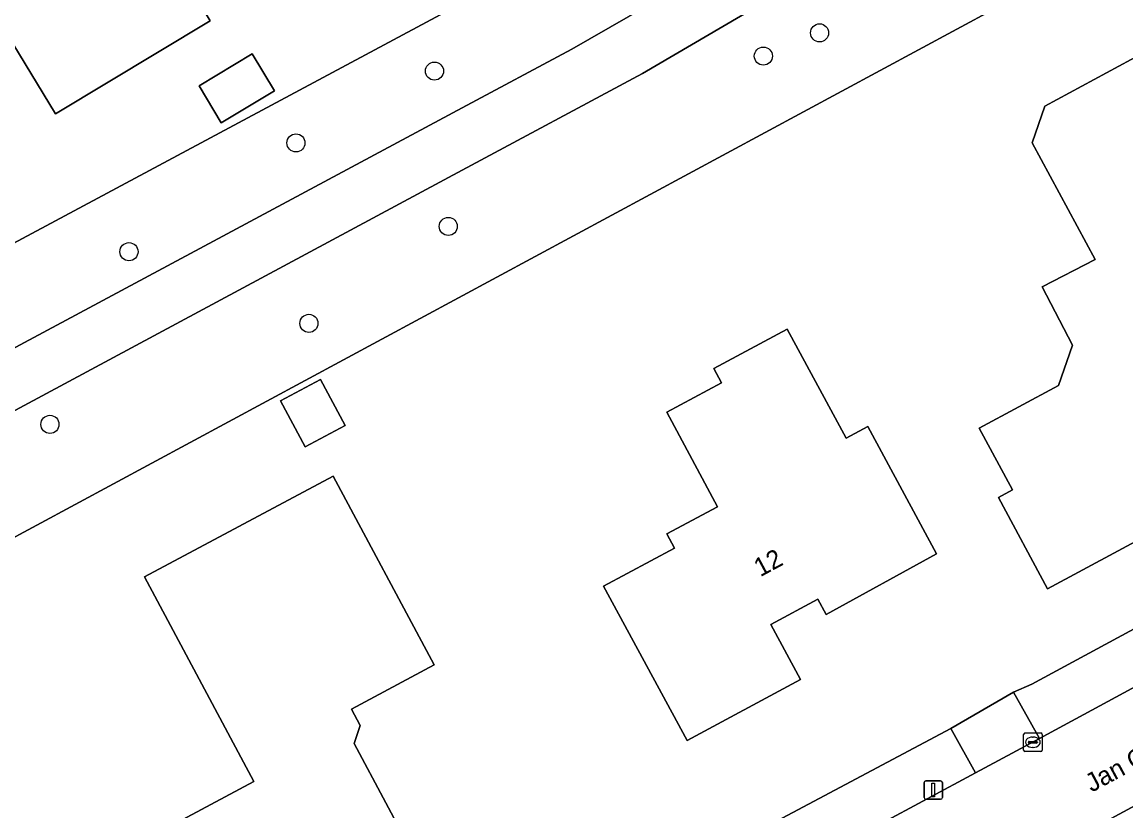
# Model space of a CAD drawing. Extents: x 157320 to 158835, y 386650 to 388491.
# Drawn here: x 157976.2 to 158035.9, y 387089 to 387131.7 of the extents above; entities that cross this region are included whole.
import ezdxf

# ---------------------------------------------------------------- set-up
doc = ezdxf.new("R2010")
doc.units = 0
for name, color, linetype in [('IMGEO_Berm_groen', 7, 'Continuous'), ('IMGEO_Boom', 7, 'Continuous'), ('IMGEO_Erf', 7, 'Continuous'), ('IMGEO_Fietspad_gesloten', 7, 'Continuous'), ('IMGEO_Groenvoorziening', 7, 'Continuous'), ('IMGEO_Hek', 7, 'Continuous'), ('IMGEO_Kolk', 7, 'Continuous'), ('IMGEO_Lichtmast', 7, 'Continuous'), ('IMGEO_Openbare_ruimte_label', 7, 'Continuous'), ('IMGEO_Pand', 7, 'Continuous'), ('IMGEO_Pand_nummerreeks', 7, 'Continuous'), ('IMGEO_Rijbaan_lokaal_gesloten', 7, 'Continuous'), ('IMGEO_Voetpad_open', 7, 'Continuous')]:
    doc.layers.add(name, color=color, linetype=linetype)

msp = doc.modelspace()

# ---------------------------------------------------------------- linework, layer by layer
at = {"layer": 'IMGEO_Berm_groen'}
for points in [[(158106.829, 387174.325), (158103.493, 387176.942), (158101.344, 387178.628), (158030.381, 387140.686), (158020.137, 387134.964), (158009.746, 387128.882), (158000, 387123.647), (157957.222, 387100.668), (157953.856, 387098.86), (157952.276, 387097.935)], [(157952.086, 387095.897), (157952.63, 387095.04), (157954.577, 387092.377), (157958.343, 387094.408), (158037.112, 387136.881), (158106.829, 387174.325)], [(158013.733, 387137.079), (158013.529, 387137.458), (158012.462, 387139.437), (158008.036, 387137.014), (158005.32, 387135.557), (158001.378, 387133.434), (157972.924, 387118.184), (157955.738, 387108.956), (157947.45, 387105.263), (157948.955, 387101.513)], [(158005.928, 387130.197), (158013.118, 387134.334)], [(157950.862, 387100.617), (157952.358, 387101.483), (157956.663, 387103.791), (158000, 387127.02), (158005.928, 387130.197)]]:
    msp.add_lwpolyline(points, dxfattribs=at)
at = {"layer": 'IMGEO_Boom'}
for centre in [(158019.327, 387131.071), (158016.289, 387129.815), (157998.507, 387129.004), (157991.017, 387125.122), (157999.253, 387120.605), (157981.99, 387119.24), (157991.718, 387115.367), (157977.717, 387109.905)]:
    msp.add_circle(centre, 0.489, dxfattribs=at)
at = {"layer": 'IMGEO_Erf'}
for points in [[(158005.32, 387135.557), (158008.036, 387137.014), (158005.286, 387142.131), (158000, 387151.922), (157992.422, 387165.958), (157992.39, 387166.018), (157990.625, 387164.858), (157988.91, 387163.755), (157985.338, 387161.837), (157973.838, 387154.575), (157967.33, 387150.625), (157959.141, 387145.752), (157958.281, 387145.24), (157956.354, 387144.093), (157955.455, 387143.546), (157941.324, 387134.929), (157937.956, 387132.865), (157936.463, 387131.909), (157955.738, 387108.956), (157972.924, 387118.184), (158001.378, 387133.434), (157999.44, 387137.032), (158003.382, 387139.155)], [(157960.922, 387143.202), (157969.005, 387148.147), (157969.874, 387146.727), (157970.5, 387145.703), (157977.169, 387149.771), (157981.735, 387142.288), (157979.601, 387140.992), (157981.529, 387137.817), (157982.376, 387138.331), (157986.387, 387131.726), (157978.017, 387126.699), (157974.047, 387133.222), (157973.662, 387132.988), (157972.316, 387135.201), (157971.91, 387135.867), (157968.665, 387133.892), (157966.394, 387137.623), (157964.874, 387136.698)], [(158045.72, 387110.299), (158040.096, 387107.288), (158039.719, 387107.982), (158037.952, 387107.022), (158038.329, 387106.328), (158039.049, 387105), (158031.656, 387101.022), (158029.008, 387105.957), (158029.757, 387106.358), (158027.961, 387109.707), (158032.243, 387112.005), (158033.002, 387114.183), (158031.37, 387117.347), (158034.224, 387118.819), (158030.821, 387125.13), (158031.508, 387127.1), (158038.849, 387131.08), (158043.146, 387123.036), (158039.831, 387121.252)], [(157986.974, 387126.207), (157985.777, 387128.2), (157988.655, 387129.928), (157989.852, 387127.936)], [(158025.653, 387102.912), (158019.678, 387099.624), (158019.233, 387100.452), (158016.696, 387099.088), (158018.295, 387096.11), (158012.171, 387092.823), (158007.65, 387101.167), (158011.477, 387103.218), (158011.068, 387103.982), (158013.815, 387105.454), (158011.073, 387110.571), (158014.022, 387112.152), (158013.608, 387112.924), (158017.576, 387115.046), (158020.76, 387109.157), (158021.934, 387109.792)], [(157991.513, 387108.698), (157990.189, 387111.177), (157992.348, 387112.331), (157993.673, 387109.852)], [(157998.486, 387096.905), (157994.017, 387094.513), (157994.489, 387093.632), (157994.157, 387092.646), (157997.588, 387086.237), (157999.255, 387083.124), (157989.056, 387077.686), (157983.584, 387087.847), (157988.733, 387090.6), (157982.822, 387101.657), (157993.023, 387107.108)]]:
    msp.add_lwpolyline(points, close=True, dxfattribs=at)
msp.add_lwpolyline([(158037.112, 387136.881), (157958.343, 387094.408), (157976.161, 387072.845), (157979.736, 387068.538), (158000, 387079.38), (158001.909, 387080.4), (158005.465, 387082.305), (158007.056, 387083.156), (158008.759, 387084.067), (158026.431, 387093.464), (158029.806, 387095.432), (158030.803, 387095.859), (158041.408, 387101.597)], dxfattribs=at)
at = {"layer": 'IMGEO_Fietspad_gesloten'}
for points in [[(158000, 387123.647), (158009.746, 387128.882), (158020.137, 387134.964), (158030.381, 387140.686), (158101.344, 387178.628), (158098.932, 387180.524), (158028.709, 387143.2), (158018.615, 387137.571), (158018.613, 387137.559), (158013.181, 387134.341), (158013.118, 387134.334), (158005.928, 387130.197), (158000, 387127.02), (157956.663, 387103.791), (157952.358, 387101.483), (157950.862, 387100.617), (157949.391, 387099.766)], [(157950.755, 387097.044), (157952.276, 387097.935), (157953.856, 387098.86), (157957.222, 387100.668), (158000, 387123.647)]]:
    msp.add_lwpolyline(points, dxfattribs=at)
at = {"layer": 'IMGEO_Groenvoorziening'}
for points in [[(158031.216, 387092.927), (158042.727, 387099.157), (158041.408, 387101.597), (158030.803, 387095.859), (158029.806, 387095.432)], [(158047.047, 387093.46), (158046.373, 387094.699), (158024.905, 387083.087), (158025.644, 387081.721)], [(158027.751, 387091.073), (158026.431, 387093.464), (158008.759, 387084.067), (158007.056, 387083.156), (158007.729, 387081.907), (158006.159, 387081.061), (158006.853, 387079.818)]]:
    msp.add_lwpolyline(points, close=True, dxfattribs=at)
at = {"layer": 'IMGEO_Hek'}
msp.add_lwpolyline([(158030.803, 387095.859), (158029.806, 387095.432)], dxfattribs=at)
at = {"layer": 'IMGEO_Kolk'}
for p, q in [((158030.358, 387092.295), (158030.358, 387093.147)), ((158030.433, 387093.221), (158031.285, 387093.221)), ((158031.359, 387093.147), (158031.359, 387092.295)), ((158030.617, 387092.715), (158030.617, 387092.727)), ((158031.055, 387092.678), (158030.657, 387092.678)), ((158030.66, 387092.764), (158031.058, 387092.764)), ((158030.869, 387092.441), (158030.844, 387092.441)), ((158030.846, 387093.001), (158030.871, 387093.001)), ((158031.101, 387092.727), (158031.101, 387092.715)), ((158031.285, 387092.221), (158030.433, 387092.221))]:
    msp.add_line(p, q, dxfattribs=at)
for points in [[(158030.358, 387092.295), (158030.358, 387093.147)], [(158030.433, 387093.221), (158031.285, 387093.221)], [(158031.359, 387093.147), (158031.359, 387092.295)], [(158031.285, 387092.221), (158030.433, 387092.221)]]:
    msp.add_lwpolyline(points, dxfattribs=at)
for centre, radius, start, end in [((158030.435, 387093.145), 0.0765, 91.55205, 178.44795), ((158030.435, 387093.145), 0.0765, 91.55205, 178.44795), ((158031.283, 387093.145), 0.0765, 1.55205, 88.44795), ((158031.283, 387093.145), 0.0765, 1.55205, 88.44795), ((158030.657, 387092.724), 0.0403, 85.87752, 175.75265), ((158030.654, 387092.714), 0.0366, 178.93798, 274.71019), ((158031.058, 387092.721), 0.043, 264.86636, 352.45326), ((158031.062, 387092.726), 0.0386, 1.73085, 96.63898), ((158030.435, 387092.297), 0.0765, 181.55205, 268.44795), ((158030.435, 387092.297), 0.0765, 181.55205, 268.44795), ((158031.283, 387092.297), 0.0765, 271.55205, 358.44795), ((158031.283, 387092.297), 0.0765, 271.55205, 358.44795)]:
    msp.add_arc(centre, radius, start, end, dxfattribs=at)
for centre, major_axis, ratio, start_param, end_param in [((158030.845, 387092.721), (-0.387, 0.002), 0.722429, 4.712389, 7.853982), ((158030.87, 387092.721), (-0.39, 0.002), 0.717154, 1.570796, 4.712389)]:
    msp.add_ellipse(centre, major_axis=major_axis, ratio=ratio, start_param=start_param, end_param=end_param, dxfattribs=at)
at = {"layer": 'IMGEO_Lichtmast'}
for p, q in [((158025.077, 387090.636), (158025.867, 387090.636)), ((158025.867, 387090.636), (158025.077, 387090.636)), ((158024.977, 387089.736), (158024.977, 387090.536)), ((158024.977, 387090.536), (158024.977, 387089.736)), ((158025.967, 387090.536), (158025.967, 387089.736)), ((158025.967, 387089.736), (158025.967, 387090.536)), ((158025.867, 387089.636), (158025.077, 387089.636)), ((158025.077, 387089.636), (158025.867, 387089.636))]:
    msp.add_line(p, q, dxfattribs=at)
msp.add_lwpolyline([(158025.397, 387090.511), (158025.547, 387090.511), (158025.547, 387089.761), (158025.397, 387089.761), (158025.397, 387090.511)], dxfattribs=at)
for centre, start, end in [((158025.077, 387090.536), 90, 180), ((158025.077, 387090.536), 90, 180), ((158025.867, 387090.536), 0, 90), ((158025.867, 387090.536), 360, 90), ((158025.077, 387089.736), 180, 270), ((158025.077, 387089.736), 180, 270), ((158025.867, 387089.736), 270, 0), ((158025.867, 387089.736), 270, 0)]:
    msp.add_arc(centre, 0.1, start, end, dxfattribs=at)
at = {"layer": 'IMGEO_Pand'}
for points in [[(157979.601, 387140.992), (157981.735, 387142.288), (157977.169, 387149.771), (157970.5, 387145.703), (157969.874, 387146.727), (157969.005, 387148.147), (157960.922, 387143.202), (157964.874, 387136.698), (157966.394, 387137.623), (157968.665, 387133.892), (157971.91, 387135.867), (157972.316, 387135.201), (157973.662, 387132.988), (157974.047, 387133.222), (157978.017, 387126.699), (157986.387, 387131.726), (157982.376, 387138.331), (157981.529, 387137.817)], [(158038.329, 387106.328), (158037.952, 387107.022), (158039.719, 387107.982), (158040.096, 387107.288), (158045.72, 387110.299), (158039.831, 387121.252), (158043.146, 387123.036), (158038.849, 387131.08), (158031.508, 387127.1), (158030.821, 387125.13), (158034.224, 387118.819), (158031.37, 387117.347), (158033.002, 387114.183), (158032.243, 387112.005), (158027.961, 387109.707), (158029.757, 387106.358), (158029.008, 387105.957), (158031.656, 387101.022), (158039.049, 387105)], [(157986.974, 387126.207), (157989.852, 387127.936), (157988.655, 387129.928), (157985.777, 387128.2)], [(158019.678, 387099.624), (158025.653, 387102.912), (158021.934, 387109.792), (158020.76, 387109.157), (158017.576, 387115.046), (158013.608, 387112.924), (158014.022, 387112.152), (158011.073, 387110.571), (158013.815, 387105.454), (158011.068, 387103.982), (158011.477, 387103.218), (158007.65, 387101.167), (158012.171, 387092.823), (158018.295, 387096.11), (158016.696, 387099.088), (158019.233, 387100.452)], [(157990.189, 387111.177), (157991.513, 387108.698), (157993.673, 387109.852), (157992.348, 387112.331)], [(157998.486, 387096.905), (157993.023, 387107.108), (157982.822, 387101.657), (157988.733, 387090.6), (157983.584, 387087.847), (157989.056, 387077.686), (157999.255, 387083.124), (157997.588, 387086.237), (157994.157, 387092.646), (157994.489, 387093.632), (157994.017, 387094.513)]]:
    msp.add_lwpolyline(points, close=True, dxfattribs=at)
at = {"layer": 'IMGEO_Rijbaan_lokaal_gesloten'}
for points in [[(158069.112, 387113.407), (158053.278, 387104.849), (158048.471, 387102.262), (158043.652, 387099.663), (158042.727, 387099.157), (158031.216, 387092.927), (158027.751, 387091.073), (158006.853, 387079.818), (158003.296, 387077.92), (158000, 387076.136), (157981.742, 387066.255), (157981.633, 387066.187), (157980.61, 387065.638), (157980.781, 387065.373), (157978.031, 387063.902), (157977.968, 387064.034), (157977.902, 387064.165), (157974.572, 387062.367), (157971.339, 387060.631)], [(157968.704, 387058.691), (157973.431, 387055.39), (157978.256, 387057.971), (157980.806, 387059.335), (157980.664, 387059.588), (157983.342, 387061.057), (157983.496, 387060.784), (157991.21, 387064.929), (157992.396, 387065.574), (158000, 387069.676), (158001.636, 387070.559), (158020.488, 387080.731), (158024.905, 387083.087), (158046.373, 387094.699), (158049.829, 387096.568), (158051.968, 387097.719), (158061.394, 387102.79)]]:
    msp.add_lwpolyline(points, dxfattribs=at)
at = {"layer": 'IMGEO_Voetpad_open'}
msp.add_lwpolyline([(158031.216, 387092.927), (158029.806, 387095.432), (158026.431, 387093.464), (158027.751, 387091.073)], close=True, dxfattribs=at)

# ---------------------------------------------------------------- texts
at = {"layer": 'IMGEO_Openbare_ruimte_label'}
msp.add_text('Jan Gielenlaan', height=1, rotation=28.2309, dxfattribs=at).set_placement((158034.036, 387089.991))
at = {"layer": 'IMGEO_Pand_nummerreeks'}
msp.add_text('12', height=1, rotation=28.26401, dxfattribs=at).set_placement((158016.121, 387101.639))

doc.saveas('drawing.dxf')
